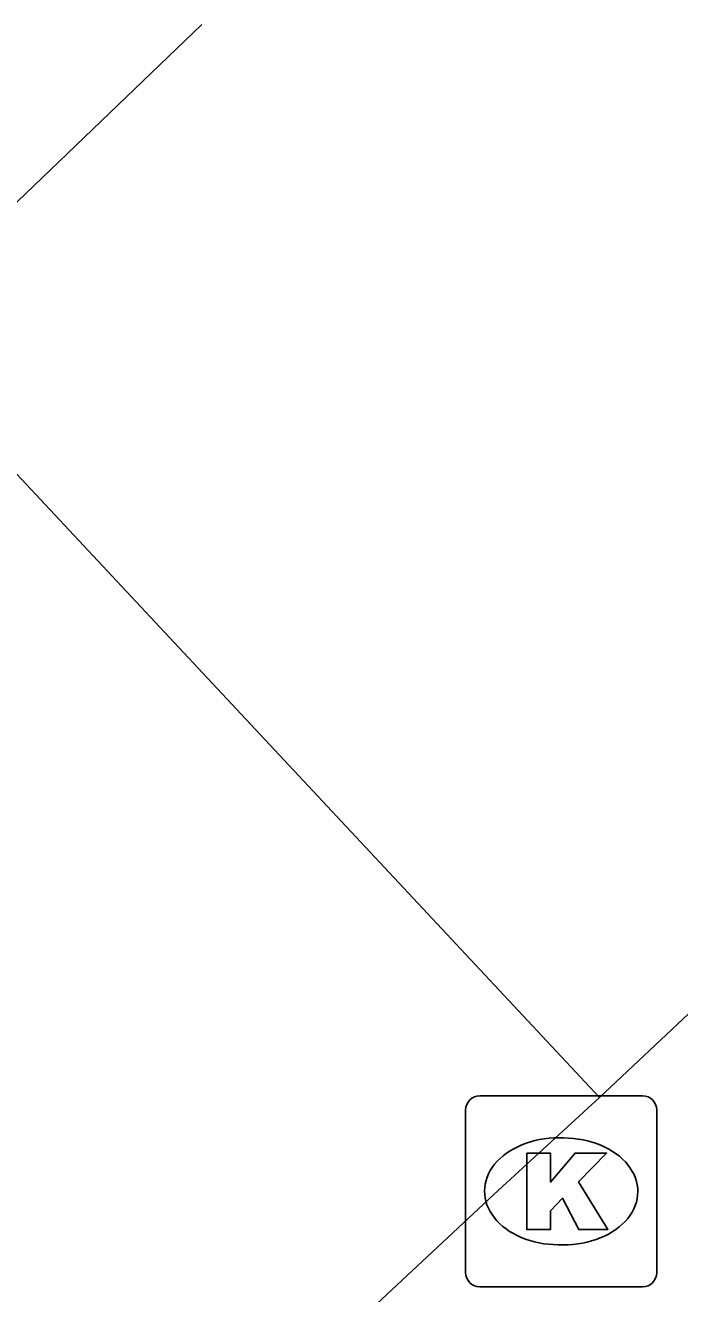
# Model space of a CAD drawing. Extents: x 159822 to 160765, y 380693 to 381634.
# Drawn here: x 160173 to 160176.42, y 381521.68 to 381528.32 of the extents above; entities that cross this region are included whole.
import ezdxf

# ---------------------------------------------------------------- set-up
doc = ezdxf.new("R2010")
doc.units = 0
doc.layers.add('IMGEO_Kolk', color=7, linetype='Continuous')
doc.layers.add('IMGEO_Rijbaan_lokaal_open', color=7, linetype='Continuous')

msp = doc.modelspace()

# ---------------------------------------------------------------- linework, layer by layer
at = {"layer": 'IMGEO_Kolk'}
for p, q in [((160175.3749, 381522.7185), (160176.2271, 381522.7185)), ((160175.3005, 381521.7919), (160175.3005, 381522.6441)), ((160176.3015, 381522.6441), (160176.3015, 381521.7919)), ((160175.7885, 381522.4977), (160175.8135, 381522.4977)), ((160175.8105, 381521.9383), (160175.7856, 381521.9383)), ((160176.2271, 381521.7175), (160175.3749, 381521.7175))]:
    msp.add_line(p, q, dxfattribs=at)
for points in [[(160175.3749, 381522.7185), (160176.2271, 381522.7185)], [(160175.3005, 381521.7919), (160175.3005, 381522.6441)], [(160176.3015, 381522.6441), (160176.3015, 381521.7919)], [(160175.6207, 381522.418), (160175.7442, 381522.418), (160175.7442, 381522.2668), (160175.8738, 381522.418), (160176.0384, 381522.418), (160175.8923, 381522.2671), (160176.0449, 381522.018), (160175.8926, 381522.018), (160175.8083, 381522.1822), (160175.7442, 381522.1152), (160175.7442, 381522.018), (160175.6207, 381522.018), (160175.6207, 381522.418)], [(160176.2271, 381521.7175), (160175.3749, 381521.7175)]]:
    msp.add_lwpolyline(points, dxfattribs=at)
for centre, start, end in [((160175.377, 381522.642), 91.55205, 178.44795), ((160175.377, 381522.642), 91.55205, 178.44795), ((160176.225, 381522.642), 1.55205, 88.44795), ((160176.225, 381522.642), 1.55205, 88.44795), ((160175.377, 381521.794), 181.55205, 268.44795), ((160175.377, 381521.794), 181.55205, 268.44795), ((160176.225, 381521.794), 271.55205, 358.44795), ((160176.225, 381521.794), 271.55205, 358.44795)]:
    msp.add_arc(centre, 0.0765, start, end, dxfattribs=at)
for centre, major_axis, ratio, start_param, end_param in [((160175.787, 381522.218), (-0.3872, 0.002), 0.722429, 4.712389, 7.853982), ((160175.812, 381522.218), (-0.3901, 0.002), 0.717154, 1.570796, 4.712389)]:
    msp.add_ellipse(centre, major_axis=major_axis, ratio=ratio, start_param=start_param, end_param=end_param, dxfattribs=at)
at = {"layer": 'IMGEO_Rijbaan_lokaal_open'}
for points in [[(160172.248, 381526.721), (160173.919, 381528.324)], [(160176.001, 381522.709), (160172.248, 381526.721)], [(160176.786, 381523.447), (160176.001, 381522.709)], [(160149.88, 381498.323), (160175.473, 381522.224), (160176.001, 381522.709)]]:
    msp.add_lwpolyline(points, dxfattribs=at)

doc.saveas('drawing.dxf')
